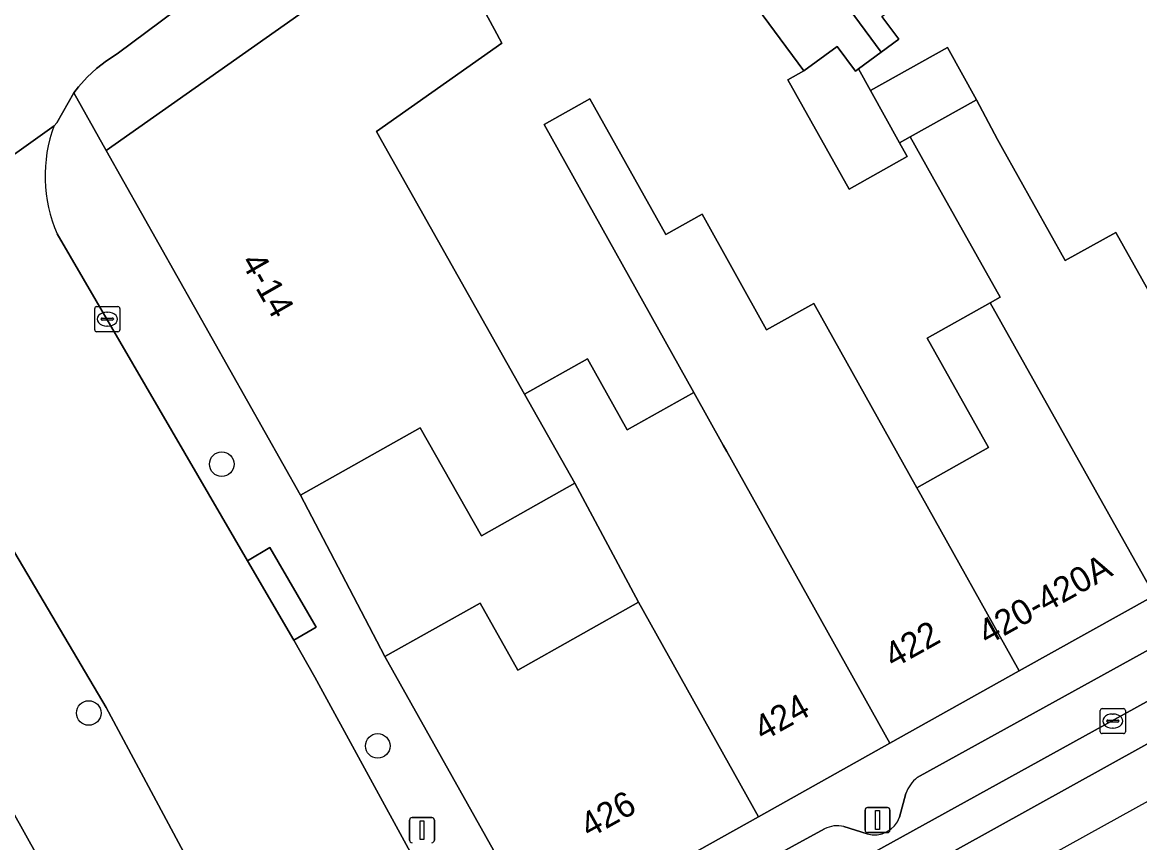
# Model space of a CAD drawing. Extents: x 159217 to 160349, y 381246 to 382172.
# Drawn here: x 159798.07 to 159842.55, y 381435.68 to 381468.35 of the extents above; entities that cross this region are included whole.
import ezdxf

# ---------------------------------------------------------------- set-up
doc = ezdxf.new("R2010")
doc.units = 0
for name, color, linetype in [('IMGEO_Boom', 7, 'Continuous'), ('IMGEO_Erf', 7, 'Continuous'), ('IMGEO_Groenvoorziening', 7, 'Continuous'), ('IMGEO_Kolk', 7, 'Continuous'), ('IMGEO_Lichtmast', 7, 'Continuous'), ('IMGEO_Muur', 7, 'Continuous'), ('IMGEO_Pand', 7, 'Continuous'), ('IMGEO_Pand_nummerreeks', 7, 'Continuous'), ('IMGEO_Parkeervlak_open', 7, 'Continuous'), ('IMGEO_Rijbaan_lokaal_gesloten', 7, 'Continuous'), ('IMGEO_Rijbaan_lokaal_open', 7, 'Continuous'), ('IMGEO_Voetpad_open', 7, 'Continuous')]:
    doc.layers.add(name, color=color, linetype=linetype)

msp = doc.modelspace()

# ---------------------------------------------------------------- linework, layer by layer
at = {"layer": 'IMGEO_Boom'}
for centre in [(159806.011, 381450.757), (159800.715, 381440.846), (159812.219, 381439.535)]:
    msp.add_circle(centre, 0.489, dxfattribs=at)
at = {"layer": 'IMGEO_Erf'}
for points in [[(159814.489, 381472.466), (159816.869, 381468.069), (159817.166, 381467.521), (159812.169, 381464), (159812.366, 381463.651), (159818.061, 381453.549), (159820.574, 381454.952), (159822.15, 381452.13), (159824.805, 381453.612), (159818.841, 381464.29), (159820.666, 381465.309), (159823.686, 381459.901), (159825.131, 381460.708), (159827.702, 381456.104), (159829.584, 381457.155), (159833.686, 381449.818), (159836.537, 381451.418), (159834.092, 381455.774), (159836.601, 381457.182), (159837.004, 381457.408), (159834.299, 381462.228), (159833.421, 381463.793), (159832.997, 381463.556), (159833.302, 381463.01), (159830.983, 381461.715), (159828.551, 381466.069), (159829.187, 381466.416), (159825.903, 381470.868)], [(159832.295, 381468.592), (159832.964, 381467.684), (159832.265, 381467.168), (159831.354, 381466.497), (159831.834, 381465.639), (159834.899, 381467.351), (159836.062, 381465.268), (159836.889, 381463.684), (159837.089, 381463.329), (159839.595, 381458.862), (159841.604, 381459.989), (159844.1, 381455.542)]]:
    msp.add_lwpolyline(points, dxfattribs=at)
msp.add_lwpolyline([(159811.095, 381445.788), (159812.502, 381443.091), (159816.299, 381445.222), (159817.794, 381442.558), (159822.604, 381445.257), (159820.065, 381449.995), (159816.345, 381447.896), (159813.913, 381452.207), (159809.148, 381449.52)], close=True, dxfattribs=at)
at = {"layer": 'IMGEO_Groenvoorziening'}
msp.add_lwpolyline([(159794.183, 381443.173), (159788.915, 381452.168), (159786.193, 381452.953), (159785.037, 381452.114), (159802.511, 381423.35), (159804.609, 381424.503)], close=True, dxfattribs=at)
at = {"layer": 'IMGEO_Kolk'}
for p, q in [((159800.951, 381456.107), (159800.951, 381456.959)), ((159801.026, 381457.033), (159801.878, 381457.033)), ((159801.439, 381456.813), (159801.464, 381456.813)), ((159801.952, 381456.959), (159801.952, 381456.107)), ((159801.21, 381456.527), (159801.21, 381456.539)), ((159801.648, 381456.49), (159801.25, 381456.49)), ((159801.253, 381456.576), (159801.651, 381456.576)), ((159801.462, 381456.253), (159801.437, 381456.253)), ((159801.694, 381456.539), (159801.694, 381456.527)), ((159801.878, 381456.033), (159801.026, 381456.033)), ((159840.984, 381440.098), (159840.984, 381440.95)), ((159841.059, 381441.024), (159841.911, 381441.024)), ((159841.472, 381440.804), (159841.497, 381440.804)), ((159841.985, 381440.95), (159841.985, 381440.098)), ((159841.243, 381440.518), (159841.243, 381440.53)), ((159841.681, 381440.481), (159841.283, 381440.481)), ((159841.286, 381440.567), (159841.684, 381440.567)), ((159841.495, 381440.244), (159841.47, 381440.244)), ((159841.727, 381440.53), (159841.727, 381440.518)), ((159841.911, 381440.024), (159841.059, 381440.024))]:
    msp.add_line(p, q, dxfattribs=at)
for points in [[(159800.951, 381456.107), (159800.951, 381456.959)], [(159801.026, 381457.033), (159801.878, 381457.033)], [(159801.952, 381456.959), (159801.952, 381456.107)], [(159801.878, 381456.033), (159801.026, 381456.033)], [(159840.984, 381440.098), (159840.984, 381440.95)], [(159841.059, 381441.024), (159841.911, 381441.024)], [(159841.985, 381440.95), (159841.985, 381440.098)], [(159841.911, 381440.024), (159841.059, 381440.024)]]:
    msp.add_lwpolyline(points, dxfattribs=at)
for centre, radius, start, end in [((159801.028, 381456.957), 0.0765, 91.552, 178.448), ((159801.028, 381456.957), 0.0765, 91.552, 178.448), ((159801.876, 381456.957), 0.0765, 1.552, 88.448), ((159801.876, 381456.957), 0.0765, 1.552, 88.448), ((159801.25, 381456.536), 0.0403, 85.8775, 175.7526), ((159801.247, 381456.526), 0.0366, 178.938, 274.7102), ((159801.651, 381456.533), 0.043, 264.8664, 352.4533), ((159801.655, 381456.538), 0.0386, 1.7309, 96.639), ((159801.028, 381456.109), 0.0765, 181.552, 268.448), ((159801.028, 381456.109), 0.0765, 181.552, 268.448), ((159801.876, 381456.109), 0.0765, 271.552, 358.448), ((159801.876, 381456.109), 0.0765, 271.552, 358.448), ((159841.061, 381440.948), 0.0765, 91.552, 178.448), ((159841.061, 381440.948), 0.0765, 91.552, 178.448), ((159841.909, 381440.948), 0.0765, 1.552, 88.448), ((159841.909, 381440.948), 0.0765, 1.552, 88.448), ((159841.283, 381440.527), 0.0403, 85.8775, 175.7526), ((159841.28, 381440.517), 0.0366, 178.938, 274.7102), ((159841.684, 381440.524), 0.043, 264.8664, 352.4533), ((159841.688, 381440.529), 0.0386, 1.7309, 96.639), ((159841.061, 381440.1), 0.0765, 181.552, 268.448), ((159841.061, 381440.1), 0.0765, 181.552, 268.448), ((159841.909, 381440.1), 0.0765, 271.552, 358.448), ((159841.909, 381440.1), 0.0765, 271.552, 358.448)]:
    msp.add_arc(centre, radius, start, end, dxfattribs=at)
for centre, major_axis, ratio, start_param, end_param in [((159801.438, 381456.533), (-0.387, 0.002), 0.722429, 4.712389, 7.853982), ((159801.463, 381456.533), (-0.39, 0.002), 0.717154, 1.570796, 4.712389), ((159841.471, 381440.524), (-0.387, 0.002), 0.722429, 4.712389, 7.853982), ((159841.496, 381440.524), (-0.39, 0.002), 0.717154, 1.570796, 4.712389)]:
    msp.add_ellipse(centre, major_axis=major_axis, ratio=ratio, start_param=start_param, end_param=end_param, dxfattribs=at)
at = {"layer": 'IMGEO_Lichtmast'}
for p, q in [((159831.723, 381437.083), (159832.513, 381437.083)), ((159832.513, 381437.083), (159831.723, 381437.083)), ((159813.584, 381436.682), (159814.374, 381436.682)), ((159814.374, 381436.682), (159813.584, 381436.682)), ((159831.623, 381436.183), (159831.623, 381436.983)), ((159831.623, 381436.983), (159831.623, 381436.183)), ((159832.613, 381436.983), (159832.613, 381436.183)), ((159832.613, 381436.183), (159832.613, 381436.983)), ((159813.484, 381435.782), (159813.484, 381436.582)), ((159813.484, 381436.582), (159813.484, 381435.782)), ((159814.474, 381436.582), (159814.474, 381435.782)), ((159814.474, 381435.782), (159814.474, 381436.582)), ((159832.513, 381436.083), (159831.723, 381436.083)), ((159831.723, 381436.083), (159832.513, 381436.083))]:
    msp.add_line(p, q, dxfattribs=at)
for points in [[(159832.043, 381436.958), (159832.193, 381436.958), (159832.193, 381436.208), (159832.043, 381436.208), (159832.043, 381436.958)], [(159813.904, 381436.557), (159814.054, 381436.557), (159814.054, 381435.807), (159813.904, 381435.807), (159813.904, 381436.557)]]:
    msp.add_lwpolyline(points, dxfattribs=at)
for centre, start, end in [((159831.723, 381436.983), 90, 180), ((159831.723, 381436.983), 90, 180), ((159832.513, 381436.983), 0, 90), ((159832.513, 381436.983), 360, 90), ((159813.584, 381436.582), 90, 180), ((159813.584, 381436.582), 90, 180), ((159814.374, 381436.582), 0, 90), ((159814.374, 381436.582), 360, 90), ((159813.584, 381435.782), 180, 270), ((159813.584, 381435.782), 180, 270), ((159814.374, 381435.782), 270, 0), ((159814.374, 381435.782), 270, 0), ((159831.723, 381436.183), 180, 270), ((159831.723, 381436.183), 180, 270), ((159832.513, 381436.183), 270, 0), ((159832.513, 381436.183), 270, 0)]:
    msp.add_arc(centre, 0.1, start, end, dxfattribs=at)
at = {"layer": 'IMGEO_Muur'}
msp.add_lwpolyline([(159811.095, 381445.788), (159812.502, 381443.091)], dxfattribs=at)
at = {"layer": 'IMGEO_Pand'}
for points in [[(159832.265, 381467.168), (159832.964, 381467.684), (159832.295, 381468.592), (159833.583, 381469.543), (159830.34, 381473.939), (159832.507, 381475.538), (159830.694, 381477.997), (159827.726, 381482.02), (159823.57, 381478.954)], [(159823.57, 381478.954), (159819.415, 381475.889), (159822.383, 381471.865), (159824.1, 381469.538), (159825.903, 381470.868), (159829.187, 381466.416), (159830.51, 381467.392), (159831.235, 381466.409), (159831.354, 381466.497), (159832.265, 381467.168)], [(159812.366, 381463.651), (159812.169, 381464), (159817.166, 381467.521), (159816.869, 381468.069), (159814.489, 381472.466), (159812.627, 381471.155), (159801.406, 381463.25), (159809.148, 381449.52), (159813.913, 381452.207), (159816.345, 381447.896), (159820.065, 381449.995), (159818.061, 381453.549)], [(159831.834, 381465.639), (159831.354, 381466.497), (159831.235, 381466.409), (159830.51, 381467.392), (159829.187, 381466.416), (159828.551, 381466.069), (159830.983, 381461.715), (159833.302, 381463.01), (159832.997, 381463.556)], [(159831.834, 381465.639), (159832.997, 381463.556), (159833.421, 381463.793), (159836.062, 381465.268), (159834.899, 381467.351)], [(159833.686, 381449.818), (159829.584, 381457.155), (159827.702, 381456.104), (159825.131, 381460.708), (159823.686, 381459.901), (159820.666, 381465.309), (159818.841, 381464.29), (159824.805, 381453.612), (159825.975, 381451.518), (159826.115, 381451.267), (159832.608, 381439.641), (159837.763, 381442.522), (159833.844, 381449.534)], [(159833.421, 381463.793), (159834.299, 381462.228), (159837.004, 381457.408), (159836.601, 381457.182), (159843.148, 381445.532), (159848.535, 381448.542), (159846.058, 381452.956), (159844.963, 381454.907), (159844.485, 381455.758), (159844.1, 381455.542), (159841.604, 381459.989), (159839.595, 381458.862), (159837.089, 381463.329), (159836.889, 381463.684), (159836.062, 381465.268)], [(159836.601, 381457.182), (159834.092, 381455.774), (159836.537, 381451.418), (159833.686, 381449.818), (159833.844, 381449.534), (159837.763, 381442.522), (159843.148, 381445.532)], [(159825.975, 381451.518), (159824.805, 381453.612), (159822.15, 381452.13), (159820.574, 381454.952), (159818.061, 381453.549), (159820.065, 381449.995), (159822.604, 381445.257), (159827.374, 381436.716), (159832.608, 381439.641), (159826.115, 381451.267)], [(159822.604, 381445.257), (159817.794, 381442.558), (159816.299, 381445.222), (159812.502, 381443.091), (159818.776, 381431.911), (159827.374, 381436.716)]]:
    msp.add_lwpolyline(points, close=True, dxfattribs=at)
at = {"layer": 'IMGEO_Parkeervlak_open'}
for points in [[(159822.941, 381430.317), (159854.294, 381447.623), (159857.362, 381449.298)], [(159853.95, 381449.457), (159833.702, 381438.282)], [(159833.244, 381437.638), (159832.996, 381436.696)], [(159830.005, 381436.228), (159824.708, 381433.333)], [(159831.705, 381436.033), (159830.775, 381436.322)]]:
    msp.add_lwpolyline(points, dxfattribs=at)
for centre, radius, start, end in [((159834.633, 381437.135), 1.477, 129.0664, 160.0942), ((159831.995, 381437.056), 1.064, 254.16, 340.206), ((159830.508, 381435.31), 1.046, 75.2013, 118.719)]:
    msp.add_arc(centre, radius, start, end, dxfattribs=at)
at = {"layer": 'IMGEO_Rijbaan_lokaal_gesloten'}
msp.add_lwpolyline([(159824.612, 381427.213), (159931.265, 381486.272), (159986.055, 381517.88), (159986.055, 381517.88), (159985.577, 381518.699), (159980.645, 381515.791), (159956.076, 381502.58), (159939.951, 381494.362), (159923.443, 381485.375), (159911.619, 381478.616), (159897.952, 381470.628), (159877.989, 381459.107), (159830.923, 381432.992), (159823.666, 381428.97), (159824.612, 381427.213)], close=True, dxfattribs=at)
for points in [[(159799.332, 381464.238), (159787.872, 381456.049)], [(159793.382, 381454.313), (159794.594, 381452.576), (159801.407, 381441.063), (159807.676, 381429.366), (159814.727, 381433.117), (159813.675, 381435.025), (159809.72, 381442.273), (159808.873, 381443.746), (159807.03, 381446.91), (159799.461, 381459.93)], [(159876.597, 381460.101), (159870.029, 381456.383), (159865.335, 381453.733), (159857.536, 381449.393), (159857.362, 381449.298), (159854.294, 381447.623), (159822.941, 381430.317), (159823.666, 381428.97), (159830.923, 381432.992), (159877.989, 381459.107)]]:
    msp.add_lwpolyline(points, dxfattribs=at)
msp.add_arc((159804.758, 381462.245), 5.781, 159.8284, 203.6019, dxfattribs=at)
at = {"layer": 'IMGEO_Rijbaan_lokaal_open'}
msp.add_lwpolyline([(159782.761, 381460.436), (159774.481, 381454.427), (159771.014, 381451.905), (159765.811, 381448.121), (159762.389, 381445.632), (159765.923, 381440.763), (159767.044, 381441.581), (159786.01, 381455.342), (159786.313, 381455.506), (159786.816, 381455.733), (159787.337, 381455.915), (159787.872, 381456.049), (159799.332, 381464.238), (159799.442, 381464.347), (159800.114, 381465.542), (159800.306, 381465.789), (159800.646, 381466.167), (159801.019, 381466.514), (159801.421, 381466.825), (159801.849, 381467.1), (159808.9, 381472.368)], dxfattribs=at)
at = {"layer": 'IMGEO_Voetpad_open'}
for points in [[(159808.9, 381472.368), (159801.849, 381467.1), (159801.421, 381466.825), (159801.019, 381466.514), (159800.646, 381466.167), (159800.306, 381465.789), (159800.114, 381465.542), (159801.406, 381463.25), (159812.627, 381471.155)], [(159881.132, 381466.89), (159872.727, 381462.201), (159871.6, 381461.381), (159868.589, 381459.66), (159868.814, 381459.218), (159864.978, 381457.068), (159854.366, 381451.122), (159854.096, 381451.65), (159849.129, 381448.874), (159848.535, 381448.542), (159843.148, 381445.532), (159837.763, 381442.522), (159832.608, 381439.641), (159827.374, 381436.716), (159818.776, 381431.911), (159816.767, 381430.781)], [(159801.406, 381463.25), (159800.114, 381465.542), (159799.442, 381464.347), (159799.332, 381464.238)], [(159816.767, 381430.781), (159818.776, 381431.911), (159812.502, 381443.091), (159811.095, 381445.788), (159809.148, 381449.52), (159801.406, 381463.25)], [(159799.461, 381459.93), (159807.03, 381446.91), (159807.929, 381447.433), (159809.772, 381444.269), (159808.873, 381443.746), (159809.72, 381442.273), (159813.675, 381435.025), (159814.727, 381433.117)], [(159787.872, 381456.049), (159787.337, 381455.915), (159786.816, 381455.733), (159788.915, 381452.168), (159794.183, 381443.173), (159804.609, 381424.503), (159808.694, 381426.84), (159808.585, 381427.342), (159808.432, 381427.832), (159808.235, 381428.306), (159807.997, 381428.762), (159807.913, 381428.902), (159807.676, 381429.366), (159801.407, 381441.063), (159794.594, 381452.576)], [(159833.702, 381438.282), (159853.95, 381449.457)], [(159832.996, 381436.696), (159833.244, 381437.638)], [(159824.708, 381433.333), (159830.005, 381436.228)], [(159830.775, 381436.322), (159831.705, 381436.033)]]:
    msp.add_lwpolyline(points, dxfattribs=at)
msp.add_lwpolyline([(159808.873, 381443.746), (159809.772, 381444.269), (159807.929, 381447.433), (159807.03, 381446.91)], close=True, dxfattribs=at)
for centre, radius, start, end in [((159804.758, 381462.245), 5.781, 159.8284, 203.6019), ((159834.633, 381437.135), 1.477, 129.0664, 160.0942), ((159831.995, 381437.056), 1.064, 254.16, 340.206), ((159830.508, 381435.31), 1.046, 75.2013, 118.719)]:
    msp.add_arc(centre, radius, start, end, dxfattribs=at)

# ---------------------------------------------------------------- texts
at = {"layer": 'IMGEO_Pand_nummerreeks'}
for s, rotation, p in [('4-14', 299.679, (159806.746, 381458.817)), ('420-420A', 29.2037, (159836.482, 381443.524)), ('422', 29.1979, (159832.75, 381442.607)), ('424', 29.1979, (159827.558, 381439.705)), ('426', 29.1989, (159820.642, 381435.841))]:
    msp.add_text(s, height=1, rotation=rotation, dxfattribs=at).set_placement(p)

doc.saveas('drawing.dxf')
